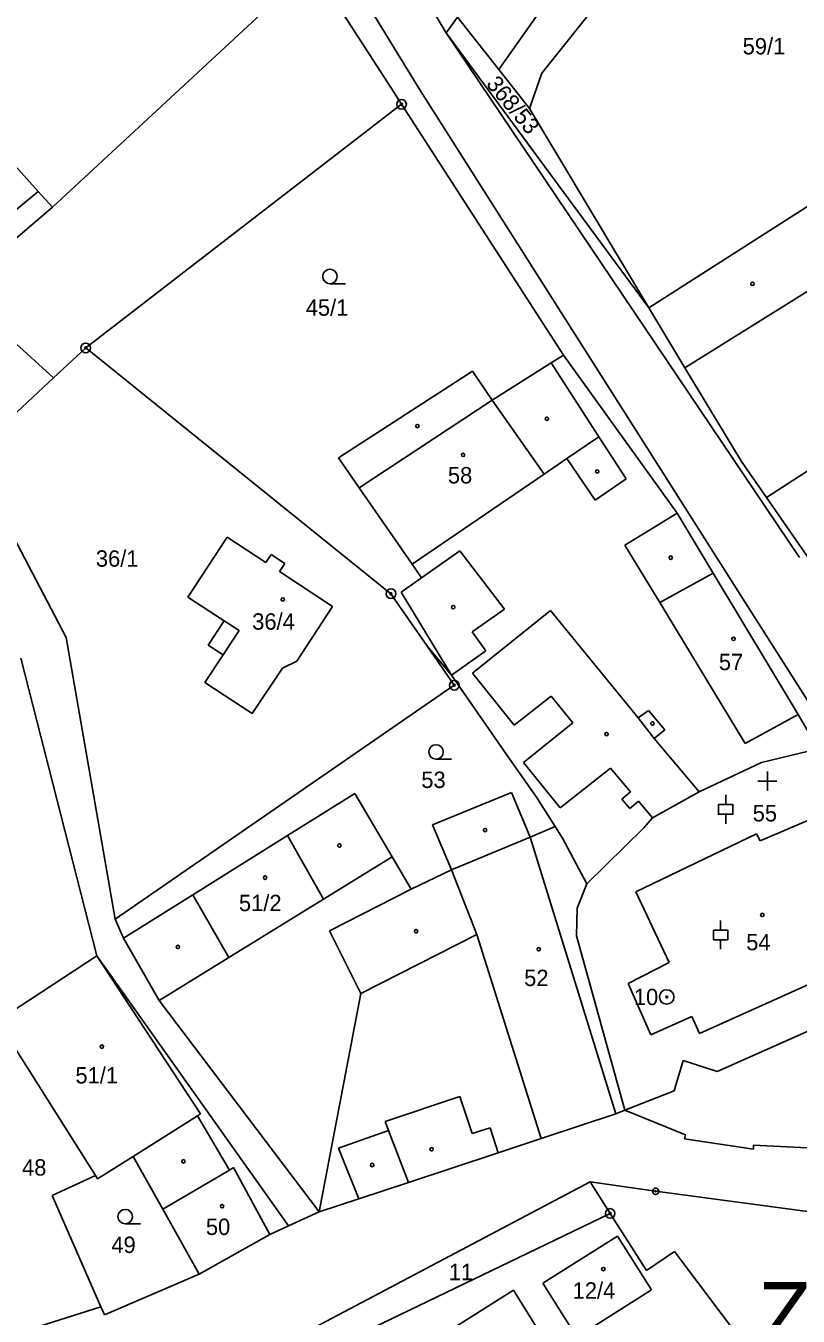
# Model space of a CAD drawing. Extents: x -762263 to -760336, y -1154405 to -1152076.
# Drawn here: x -761696.3 to -761616.2, y -1152485.2 to -1152351.2 of the extents above; entities that cross this region are included whole.
import ezdxf

# ---------------------------------------------------------------- set-up
doc = ezdxf.new("R2010")
doc.units = 0
for name, color, linetype in [('Vrstva 1', 7, 'Continuous'), ('Vrstva 15', 7, 'Continuous'), ('Vrstva 17', 7, 'Continuous'), ('Vrstva 18', 7, 'Continuous'), ('Vrstva 19', 7, 'Continuous'), ('Vrstva 24', 7, 'Continuous'), ('Vrstva 25', 7, 'Continuous'), ('Vrstva 4', 7, 'Continuous'), ('Vrstva 6', 7, 'Continuous')]:
    doc.layers.add(name, color=color, linetype=linetype)

msp = doc.modelspace()

# ---------------------------------------------------------------- linework, layer by layer
at = {"layer": 'Vrstva 1'}
for p, q in [((-761672.53, -1152318.94), (-761652.68, -1152351.91)), ((-761642.77, -1152356.08), (-761628.6, -1152338.37)), ((-761637.94, -1152342.53), (-761647.23, -1152355.71)), ((-761666.57, -1152344.96), (-761693.55, -1152370)), ((-761666.57, -1152344.96), (-761658.76, -1152357.09)), ((-761652.68, -1152351.91), (-761651.52, -1152350.29)), ((-761647.23, -1152355.71), (-761651.52, -1152350.29)), ((-761631.67, -1152380.45), (-761652.68, -1152351.91)), ((-761644.04, -1152359.74), (-761647.23, -1152355.71)), ((-761644.04, -1152359.74), (-761642.77, -1152356.08)), ((-761657.32, -1152359.32), (-761658.76, -1152357.09)), ((-761690.1, -1152384.62), (-761657.32, -1152359.32)), ((-761640.53, -1152385.38), (-761657.32, -1152359.32)), ((-761644.04, -1152359.74), (-761631.67, -1152380.45)), ((-761700.58, -1152376.01), (-761693.55, -1152370)), ((-761631.67, -1152380.45), (-761614.98, -1152369.8)), ((-761631.67, -1152380.45), (-761627.92, -1152386.68)), ((-761697.7, -1152383.84), (-761693.44, -1152387.74)), ((-761693.44, -1152387.74), (-761690.1, -1152384.62)), ((-761690.1, -1152384.62), (-761658.42, -1152410.14)), ((-761647.92, -1152390.06), (-761641.79, -1152386.16)), ((-761641.79, -1152386.16), (-761640.53, -1152385.38)), ((-761640.53, -1152385.38), (-761628.71, -1152401.79)), ((-761663.87, -1152396.03), (-761649.97, -1152387.02)), ((-761649.97, -1152387.02), (-761647.92, -1152390.06)), ((-761627.92, -1152386.68), (-761622.05, -1152396.43)), ((-761698.3, -1152392.27), (-761693.44, -1152387.74)), ((-761647.92, -1152390.06), (-761642.52, -1152397.73)), ((-761661.71, -1152399.15), (-761663.87, -1152396.03)), ((-761619.46, -1152400.17), (-761622.05, -1152396.43)), ((-761613.77, -1152396.47), (-761619.46, -1152400.17)), ((-761642.52, -1152397.73), (-761656.22, -1152407.09)), ((-761656.22, -1152407.09), (-761661.71, -1152399.15)), ((-761619.46, -1152400.17), (-761605.87, -1152419.74)), ((-761692.11, -1152414.68), (-761698.72, -1152402.07)), ((-761624.97, -1152408.02), (-761628.71, -1152401.79)), ((-761679.5, -1152410.5), (-761675.43, -1152404.26)), ((-761675.43, -1152404.26), (-761671.39, -1152406.91)), ((-761671.39, -1152406.91), (-761670.84, -1152406.08)), ((-761670.84, -1152406.08), (-761669.42, -1152407.01)), ((-761669.42, -1152407.01), (-761669.97, -1152407.84)), ((-761656.22, -1152407.09), (-761655.24, -1152408.5)), ((-761669.97, -1152407.84), (-761664.47, -1152411.46)), ((-761655.24, -1152408.5), (-761657.35, -1152409.99)), ((-761616.17, -1152422.68), (-761624.97, -1152408.02)), ((-761654.62, -1152415.63), (-761658.42, -1152410.14)), ((-761657.35, -1152409.99), (-761652.14, -1152418.62)), ((-761675.72, -1152412.95), (-761679.5, -1152410.5)), ((-761664.47, -1152411.46), (-761668.2, -1152417.15)), ((-761677.39, -1152415.5), (-761675.72, -1152412.95)), ((-761687.04, -1152443.95), (-761692.11, -1152414.68)), ((-761675.85, -1152416.5), (-761677.39, -1152415.5)), ((-761651.85, -1152419.65), (-761654.62, -1152415.63)), ((-761654.62, -1152415.63), (-761652.14, -1152418.62)), ((-761688.93, -1152447.74), (-761696.82, -1152416.83)), ((-761677.72, -1152419.35), (-761675.85, -1152416.5)), ((-761669.69, -1152417.87), (-761672.81, -1152422.6)), ((-761668.2, -1152417.15), (-761669.69, -1152417.87)), ((-761651.85, -1152419.65), (-761687.04, -1152443.95)), ((-761672.81, -1152422.6), (-761677.72, -1152419.35)), ((-761646.12, -1152427.29), (-761652.14, -1152418.62)), ((-761614.1, -1152426.24), (-761616.17, -1152422.68)), ((-761619.97, -1152427.66), (-761614.1, -1152426.24)), ((-761643.31, -1152431.26), (-761646.12, -1152427.29)), ((-761626.45, -1152430.72), (-761619.97, -1152427.66)), ((-761669.15, -1152435.26), (-761662.18, -1152430.89)), ((-761662.18, -1152430.89), (-761658.31, -1152437.46)), ((-761654.11, -1152434.15), (-761645.92, -1152430.78)), ((-761645.92, -1152430.78), (-761643.99, -1152435.42)), ((-761641.38, -1152434.33), (-761643.31, -1152431.26)), ((-761631.27, -1152433.41), (-761626.45, -1152430.72)), ((-761652.15, -1152438.81), (-761654.11, -1152434.15)), ((-761643.99, -1152435.42), (-761641.38, -1152434.33)), ((-761640.62, -1152435.54), (-761641.38, -1152434.33)), ((-761632.16, -1152434.47), (-761631.27, -1152433.41)), ((-761620.12, -1152435.81), (-761613.95, -1152433.18)), ((-761678.98, -1152441.42), (-761669.15, -1152435.26)), ((-761640.62, -1152435.54), (-761638.1, -1152440.28)), ((-761638.1, -1152440.28), (-761632.16, -1152434.47)), ((-761620.47, -1152435.07), (-761633.01, -1152441.09)), ((-761620.47, -1152435.07), (-761620.12, -1152435.81)), ((-761658.31, -1152437.46), (-761656.32, -1152440.81)), ((-761656.32, -1152440.81), (-761652.15, -1152438.81)), ((-761664.8, -1152445.14), (-761656.32, -1152440.81)), ((-761638.1, -1152440.28), (-761639.1, -1152442.81)), ((-761633.01, -1152441.09), (-761629.54, -1152448.44)), ((-761686.18, -1152445.93), (-761678.98, -1152441.42)), ((-761639.1, -1152442.81), (-761639.15, -1152445.68)), ((-761686.18, -1152445.93), (-761687.04, -1152443.95)), ((-761661.56, -1152451.65), (-761664.8, -1152445.14)), ((-761682.47, -1152452.38), (-761686.18, -1152445.93)), ((-761634.15, -1152463.77), (-761639.15, -1152445.68)), ((-761688.93, -1152447.74), (-761699.25, -1152454.5)), ((-761669.05, -1152475.8), (-761688.93, -1152447.74)), ((-761629.54, -1152448.44), (-761633.8, -1152450.63)), ((-761626.41, -1152455.8), (-761613.41, -1152449.97)), ((-761665.87, -1152474.32), (-761661.56, -1152451.65)), ((-761633.8, -1152450.63), (-761631.46, -1152455.96)), ((-761624.56, -1152459.76), (-761604.75, -1152450.96)), ((-761682.47, -1152452.38), (-761665.87, -1152474.32)), ((-761699.25, -1152454.5), (-761689.07, -1152470.57)), ((-761627.2, -1152454.04), (-761631.46, -1152455.96)), ((-761626.41, -1152455.8), (-761627.2, -1152454.04)), ((-761629.04, -1152461.78), (-761628.09, -1152458.63)), ((-761628.09, -1152458.63), (-761624.56, -1152459.76)), ((-761629.04, -1152461.78), (-761634.15, -1152463.77)), ((-761634.15, -1152463.77), (-761635.09, -1152464.14)), ((-761635.09, -1152464.14), (-761642.83, -1152466.72)), ((-761642.83, -1152466.72), (-761647.28, -1152468.19)), ((-761688.86, -1152470.91), (-761685.18, -1152468.58)), ((-761685.18, -1152468.58), (-761682.11, -1152474.04)), ((-761656.61, -1152471.28), (-761647.28, -1152468.19)), ((-761693.58, -1152472.62), (-761689.07, -1152470.57)), ((-761689.07, -1152470.57), (-761688.86, -1152470.91)), ((-761682.11, -1152474.04), (-761675.18, -1152469.99)), ((-761674.75, -1152469.74), (-761675.18, -1152469.99)), ((-761671, -1152476.7), (-761674.75, -1152469.74)), ((-761668.79, -1152487.64), (-761637.76, -1152471.22)), ((-761661.76, -1152472.98), (-761656.61, -1152471.28)), ((-761637.76, -1152471.22), (-761635.67, -1152474.5)), ((-761637.76, -1152471.22), (-761630.95, -1152472.2)), ((-761688.52, -1152484.19), (-761693.58, -1152472.62)), ((-761665.87, -1152474.32), (-761661.76, -1152472.98)), ((-761630.95, -1152472.2), (-761596.96, -1152476.73)), ((-761682.11, -1152474.04), (-761678.32, -1152480.8)), ((-761669.05, -1152475.8), (-761665.87, -1152474.32)), ((-761667.53, -1152489.85), (-761635.67, -1152474.5)), ((-761635.67, -1152474.5), (-761631.9, -1152480.44)), ((-761671, -1152476.7), (-761669.05, -1152475.8)), ((-761678.32, -1152480.8), (-761671, -1152476.7)), ((-761634.9, -1152476.86), (-761642.66, -1152481.75)), ((-761631.37, -1152482.45), (-761634.9, -1152476.86)), ((-761631.9, -1152480.44), (-761629.01, -1152478.46)), ((-761629.01, -1152478.46), (-761621.74, -1152488.11)), ((-761678.32, -1152480.8), (-761688.14, -1152485.02)), ((-761656.67, -1152489.36), (-761645.72, -1152482.48)), ((-761645.72, -1152482.48), (-761638.89, -1152493.34)), ((-761642.66, -1152481.75), (-761639.13, -1152487.35)), ((-761639.13, -1152487.35), (-761631.37, -1152482.45)), ((-761688.52, -1152484.19), (-761696.37, -1152486.69)), ((-761688.14, -1152485.02), (-761688.52, -1152484.19))]:
    msp.add_line(p, q, dxfattribs=at)
at = {"layer": 'Vrstva 24'}
for centre, radius in [((-761657.32, -1152359.32), 0.5), ((-761657.32, -1152359.32), 0.1), ((-761690.1, -1152384.62), 0.5), ((-761690.1, -1152384.62), 0.1), ((-761658.42, -1152410.14), 0.5), ((-761658.42, -1152410.14), 0.1), ((-761651.85, -1152419.65), 0.5), ((-761651.85, -1152419.65), 0.1), ((-761629.8, -1152452.02), 0.75), ((-761629.8, -1152452.02), 0.1), ((-761630.95, -1152472.2), 0.335), ((-761630.95, -1152472.2), 0.067), ((-761635.67, -1152474.5), 0.5), ((-761635.67, -1152474.5), 0.1)]:
    msp.add_circle(centre, radius, dxfattribs=at)
at = {"layer": 'Vrstva 25'}
for p, q in [((-761664.75, -1152377.95), (-761663.15, -1152377.95)), ((-761653.74, -1152427.33), (-761652.14, -1152427.33)), ((-761619.36, -1152430.61), (-761619.36, -1152428.61)), ((-761620.36, -1152429.61), (-761618.36, -1152429.61)), ((-761623.68, -1152431.04), (-761623.68, -1152432.04)), ((-761623.68, -1152433.04), (-761623.68, -1152434.04)), ((-761624.21, -1152444.07), (-761624.21, -1152445.07)), ((-761624.21, -1152446.07), (-761624.21, -1152447.07)), ((-761686, -1152475.58), (-761684.4, -1152475.58))]:
    msp.add_line(p, q, dxfattribs=at)
for points in [[(-761624.43, -1152432.04), (-761622.93, -1152432.04), (-761622.93, -1152433.04), (-761624.43, -1152433.04)], [(-761624.96, -1152445.07), (-761623.46, -1152445.07), (-761623.46, -1152446.07), (-761624.96, -1152446.07)]]:
    msp.add_lwpolyline(points, close=True, dxfattribs=at)
for centre, radius in [((-761664.75, -1152377.2), 0.75), ((-761620.9, -1152377.96), 0.175), ((-761655.67, -1152392.73), 0.175), ((-761642.23, -1152391.97), 0.175), ((-761650.94, -1152395.73), 0.175), ((-761637.01, -1152397.44), 0.175), ((-761629.38, -1152406.4), 0.175), ((-761669.65, -1152410.73), 0.175), ((-761651.95, -1152411.54), 0.175), ((-761622.87, -1152414.84), 0.175), ((-761631.29, -1152423.62), 0.175), ((-761636.04, -1152424.72), 0.175), ((-761653.74, -1152426.58), 0.75), ((-761648.65, -1152434.69), 0.175), ((-761663.77, -1152436.29), 0.175), ((-761671.48, -1152439.63), 0.175), ((-761619.88, -1152443.5), 0.175), ((-761655.81, -1152445.19), 0.175), ((-761680.53, -1152446.82), 0.175), ((-761643.08, -1152447.07), 0.175), ((-761688.42, -1152457.18), 0.175), ((-761654.2, -1152467.84), 0.175), ((-761679.96, -1152469.09), 0.175), ((-761660.37, -1152469.47), 0.175), ((-761686, -1152474.83), 0.75), ((-761675.95, -1152473.75), 0.175), ((-761636.38, -1152480.28), 0.175)]:
    msp.add_circle(centre, radius, dxfattribs=at)
at = {"layer": 'Vrstva 4'}
for p, q in [((-761655.41, -1152357.82), (-761676.88, -1152322.72)), ((-761616.01, -1152406.38), (-761652.68, -1152351.91)), ((-761621.94, -1152410.62), (-761655.41, -1152357.82)), ((-761697.4, -1152365.74), (-761695.02, -1152368.37)), ((-761702.15, -1152374.28), (-761695.02, -1152368.37)), ((-761695.02, -1152368.37), (-761693.55, -1152370)), ((-761627.92, -1152386.68), (-761610.24, -1152375.63)), ((-761636.83, -1152393.85), (-761641.79, -1152386.16)), ((-761647.92, -1152390.06), (-761661.71, -1152399.15)), ((-761640.16, -1152396.12), (-761636.83, -1152393.85)), ((-761634.02, -1152398.22), (-761636.83, -1152393.85)), ((-761642.52, -1152397.73), (-761640.16, -1152396.12)), ((-761640.16, -1152396.12), (-761637.23, -1152400.42)), ((-761637.23, -1152400.42), (-761634.02, -1152398.22)), ((-761630.87, -1152403.1), (-761628.71, -1152401.79)), ((-761634.15, -1152405.09), (-761630.87, -1152403.1)), ((-761655.24, -1152408.5), (-761651.26, -1152405.7)), ((-761646.62, -1152411.76), (-761651.26, -1152405.7)), ((-761634.15, -1152405.09), (-761630.52, -1152411.07)), ((-761630.52, -1152411.07), (-761624.97, -1152408.02)), ((-761630.52, -1152411.07), (-761621.65, -1152425.69)), ((-761607.8, -1152432.87), (-761621.94, -1152410.62)), ((-761675.72, -1152412.95), (-761674.17, -1152413.95)), ((-761649.99, -1152414.1), (-761646.62, -1152411.76)), ((-761641.85, -1152411.89), (-761649.97, -1152418.41)), ((-761632.77, -1152423.03), (-761641.85, -1152411.89)), ((-761674.17, -1152413.95), (-761675.85, -1152416.5)), ((-761648.58, -1152416.07), (-761649.99, -1152414.1)), ((-761652.14, -1152418.62), (-761648.58, -1152416.07)), ((-761649.97, -1152418.41), (-761645.65, -1152423.78)), ((-761641.8, -1152420.78), (-761645.65, -1152423.78)), ((-761639.56, -1152423.55), (-761641.8, -1152420.78)), ((-761631.69, -1152422.28), (-761632.77, -1152423.03)), ((-761630.01, -1152424.28), (-761631.69, -1152422.28)), ((-761644.65, -1152427.67), (-761639.56, -1152423.55)), ((-761632.77, -1152423.03), (-761631.09, -1152425.18)), ((-761621.65, -1152425.69), (-761616.17, -1152422.68)), ((-761630.01, -1152424.28), (-761631.09, -1152425.18)), ((-761631.09, -1152425.18), (-761626.45, -1152430.72)), ((-761640.87, -1152432.37), (-761644.65, -1152427.67)), ((-761635.65, -1152428.25), (-761640.87, -1152432.37)), ((-761633.55, -1152430.72), (-761635.65, -1152428.25)), ((-761634.45, -1152431.48), (-761633.55, -1152430.72)), ((-761633.62, -1152432.46), (-761634.45, -1152431.48)), ((-761632.72, -1152431.7), (-761633.62, -1152432.46)), ((-761631.27, -1152433.41), (-761632.72, -1152431.7)), ((-761665.42, -1152441.85), (-761669.15, -1152435.26)), ((-761643.99, -1152435.42), (-761652.15, -1152438.81)), ((-761643.99, -1152435.42), (-761635.09, -1152464.14)), ((-761665.42, -1152441.85), (-761658.31, -1152437.46)), ((-761649.5, -1152445.53), (-761652.15, -1152438.81)), ((-761675.26, -1152447.93), (-761678.98, -1152441.42)), ((-761675.26, -1152447.93), (-761665.42, -1152441.85)), ((-761661.56, -1152451.65), (-761649.5, -1152445.53)), ((-761649.5, -1152445.53), (-761642.83, -1152466.72)), ((-761678.19, -1152464.16), (-761688.93, -1152447.74)), ((-761682.47, -1152452.38), (-761675.26, -1152447.93)), ((-761659.01, -1152464.94), (-761651.26, -1152462.36)), ((-761651.26, -1152462.36), (-761649.99, -1152466.19)), ((-761685.18, -1152468.58), (-761678.49, -1152464.35)), ((-761678.49, -1152464.35), (-761678.19, -1152464.16)), ((-761678.49, -1152464.35), (-761675.18, -1152469.99)), ((-761658.68, -1152465.9), (-761659.01, -1152464.94)), ((-761663.87, -1152467.73), (-761658.68, -1152465.9)), ((-761656.61, -1152471.28), (-761658.68, -1152465.9)), ((-761648.13, -1152465.61), (-761649.99, -1152466.19)), ((-761647.28, -1152468.19), (-761648.13, -1152465.61)), ((-761661.76, -1152472.98), (-761663.87, -1152467.73))]:
    msp.add_line(p, q, dxfattribs=at)
at = {"layer": 'Vrstva 6'}
for p, q in [((-761627.86, -1152466.35), (-761634.15, -1152463.77)), ((-761627.94, -1152466.76), (-761627.86, -1152466.35)), ((-761620.8, -1152467.81), (-761627.94, -1152466.76)), ((-761608.07, -1152468.02), (-761620.8, -1152467.4)), ((-761620.8, -1152467.4), (-761620.8, -1152467.81))]:
    msp.add_line(p, q, dxfattribs=at)

# ---------------------------------------------------------------- texts
at = {"layer": 'Vrstva 15'}
msp.add_text('Zahájí', height=6.7, dxfattribs=at).set_placement((-761620.305, -1152488.33))
at = {"layer": 'Vrstva 17'}
msp.add_text('10', height=1.7, dxfattribs=at).set_placement((-761633.211, -1152452.87))
at = {"layer": 'Vrstva 18'}
for s, p in [('59/1', (-761621.923, -1152354.14)), ('45/1', (-761667.263, -1152381.28)), ('36/1', (-761689.043, -1152407.34)), ('53', (-761655.269, -1152430.32)), ('55', (-761620.879, -1152433.79)), ('48', (-761696.705, -1152470.57)), ('49', (-761687.435, -1152478.61)), ('11', (-761652.419, -1152481.43))]:
    msp.add_text(s, height=1.7, dxfattribs=at).set_placement(p)
msp.add_text('368/53', height=1.7, rotation=309.85557, dxfattribs=at).set_placement((-761648.621, -1152357.255))
at = {"layer": 'Vrstva 19'}
for s, p in [('58', (-761652.512, -1152398.69)), ('36/4', (-761672.821, -1152413.88)), ('57', (-761624.392, -1152418.08)), ('51/2', (-761674.196, -1152443.11)), ('54', (-761621.552, -1152447.17)), ('52', (-761644.595, -1152450.89)), ('51/1', (-761691.165, -1152461)), ('50', (-761677.629, -1152476.74)), ('12/4', (-761639.569, -1152483.35))]:
    msp.add_text(s, height=1.7, dxfattribs=at).set_placement(p)

doc.saveas('drawing.dxf')
